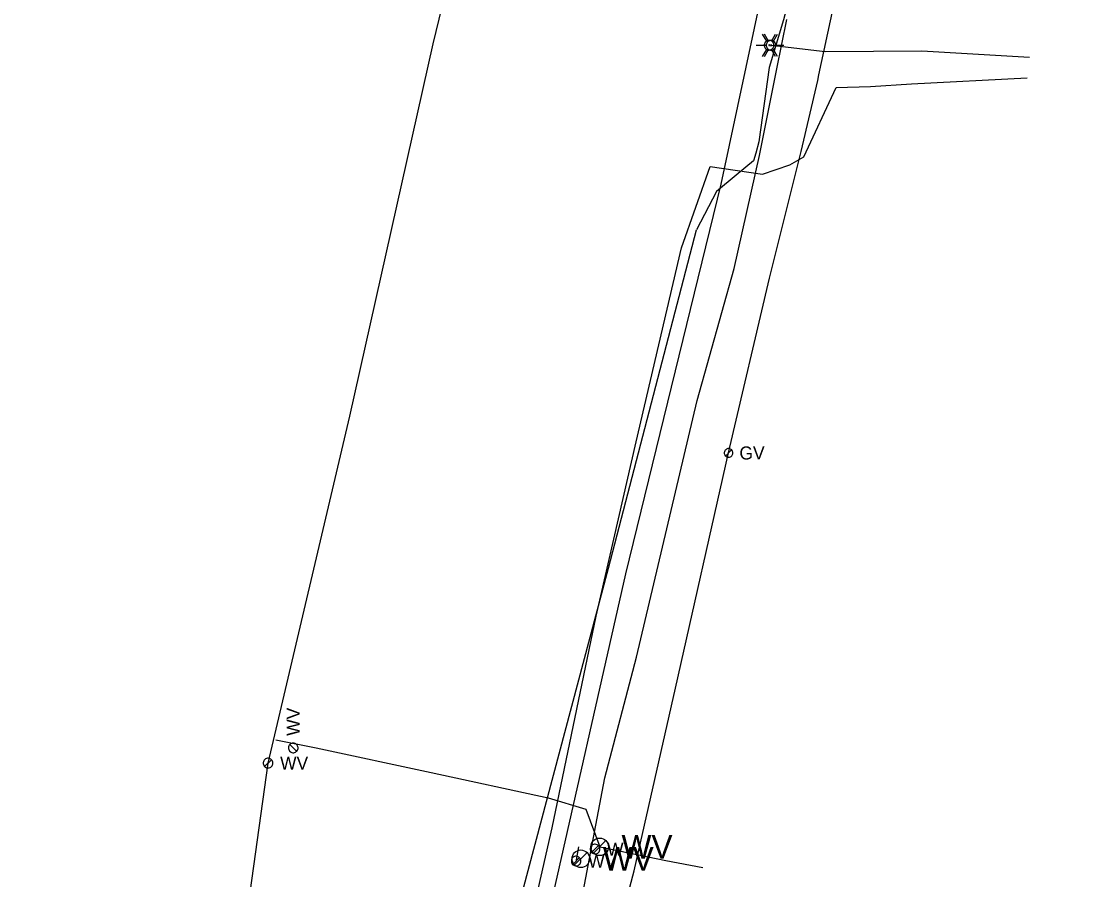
# Model space of a CAD drawing. Extents: x 596028 to 606371, y 330010 to 403088.
# Drawn here: x 602305.9 to 602623, y 356113.7 to 356367.2 of the extents above; entities that cross this region are included whole.
import ezdxf

# ---------------------------------------------------------------- set-up
doc = ezdxf.new("R2010")
doc.units = 0
for name, color, linetype in [('E_LTG', 7, 'Continuous'), ('E_UTL_E_UG', 7, 'Continuous'), ('E_UTL_FO_UG_MCI', 7, 'Continuous'), ('E_UTL_G', 7, 'Continuous'), ('E_UTL_G_UG', 7, 'Continuous'), ('E_UTL_T_UG', 7, 'Continuous'), ('E_UTL_TV_UG', 7, 'Continuous'), ('E_UTL_W', 7, 'Continuous'), ('E_UTL_W_UG', 7, 'Continuous')]:
    doc.layers.add(name, color=color, linetype=linetype)

msp = doc.modelspace()

# ---------------------------------------------------------------- linework, layer by layer
at = {"layer": 'E_LTG'}
for points in [[(602526.08, 356361.4), (602524.89, 356363.46)], [(602528.22, 356360.16), (602528.2, 356360.43), (602528.12, 356360.69), (602528, 356360.93), (602527.83, 356361.14), (602527.62, 356361.32), (602527.39, 356361.46), (602527.13, 356361.55), (602526.86, 356361.59), (602526.59, 356361.57), (602526.33, 356361.51), (602526.08, 356361.4), (602525.86, 356361.24), (602525.67, 356361.04), (602525.52, 356360.81), (602525.42, 356360.56), (602525.37, 356360.29), (602525.37, 356360.02), (602525.42, 356359.76), (602525.52, 356359.5), (602525.67, 356359.27), (602525.86, 356359.08), (602526.08, 356358.92), (602526.33, 356358.81), (602526.59, 356358.74), (602526.86, 356358.73), (602527.13, 356358.77), (602527.39, 356358.86), (602527.62, 356358.99), (602527.83, 356359.17), (602528, 356359.39), (602528.12, 356359.63), (602528.2, 356359.89), (602528.22, 356360.16)], [(602528.22, 356360.16), (602528.2, 356360.43), (602528.12, 356360.69), (602528, 356360.93), (602527.83, 356361.14), (602527.62, 356361.32), (602527.39, 356361.46), (602527.13, 356361.55), (602526.86, 356361.59), (602526.59, 356361.57), (602526.33, 356361.51), (602526.08, 356361.4), (602525.86, 356361.24), (602525.67, 356361.04), (602525.52, 356360.81), (602525.42, 356360.56), (602525.37, 356360.29), (602525.37, 356360.02), (602525.42, 356359.76), (602525.52, 356359.5), (602525.67, 356359.27), (602525.86, 356359.08), (602526.08, 356358.92), (602526.33, 356358.81), (602526.59, 356358.74), (602526.86, 356358.73), (602527.13, 356358.77), (602527.39, 356358.86), (602527.62, 356358.99), (602527.83, 356359.17), (602528, 356359.39), (602528.12, 356359.63), (602528.2, 356359.89), (602528.22, 356360.16)], [(602528.22, 356360.16), (602528.2, 356360.43), (602528.12, 356360.69), (602528, 356360.93), (602527.83, 356361.14), (602527.62, 356361.32), (602527.39, 356361.46), (602527.13, 356361.55), (602526.86, 356361.59), (602526.59, 356361.57), (602526.33, 356361.51), (602526.08, 356361.4), (602525.86, 356361.24), (602525.67, 356361.04), (602525.52, 356360.81), (602525.42, 356360.56), (602525.37, 356360.29), (602525.37, 356360.02), (602525.42, 356359.76), (602525.52, 356359.5), (602525.67, 356359.27), (602525.86, 356359.08), (602526.08, 356358.92), (602526.33, 356358.81), (602526.59, 356358.74), (602526.86, 356358.73), (602527.13, 356358.77), (602527.39, 356358.86), (602527.62, 356358.99), (602527.83, 356359.17), (602528, 356359.39), (602528.12, 356359.63), (602528.2, 356359.89), (602528.22, 356360.16)], [(602526.66, 356361.38), (602525.47, 356363.44)], [(602528.8, 356360.14), (602528.78, 356360.41), (602528.7, 356360.67), (602528.58, 356360.91), (602528.41, 356361.12), (602528.2, 356361.3), (602527.97, 356361.44), (602527.71, 356361.53), (602527.44, 356361.57), (602527.17, 356361.55), (602526.91, 356361.49), (602526.66, 356361.38), (602526.44, 356361.22), (602526.25, 356361.02), (602526.11, 356360.79), (602526, 356360.54), (602525.95, 356360.27), (602525.95, 356360), (602526, 356359.74), (602526.11, 356359.48), (602526.25, 356359.25), (602526.44, 356359.06), (602526.66, 356358.9), (602526.91, 356358.79), (602527.17, 356358.72), (602527.44, 356358.71), (602527.71, 356358.75), (602527.97, 356358.84), (602528.2, 356358.97), (602528.41, 356359.15), (602528.58, 356359.37), (602528.7, 356359.61), (602528.78, 356359.87), (602528.8, 356360.14)], [(602528.8, 356360.14), (602528.78, 356360.41), (602528.7, 356360.67), (602528.58, 356360.91), (602528.41, 356361.12), (602528.2, 356361.3), (602527.97, 356361.44), (602527.71, 356361.53), (602527.44, 356361.57), (602527.17, 356361.55), (602526.91, 356361.49), (602526.66, 356361.38), (602526.44, 356361.22), (602526.25, 356361.02), (602526.11, 356360.79), (602526, 356360.54), (602525.95, 356360.27), (602525.95, 356360), (602526, 356359.74), (602526.11, 356359.48), (602526.25, 356359.25), (602526.44, 356359.06), (602526.66, 356358.9), (602526.91, 356358.79), (602527.17, 356358.72), (602527.44, 356358.71), (602527.71, 356358.75), (602527.97, 356358.84), (602528.2, 356358.97), (602528.41, 356359.15), (602528.58, 356359.37), (602528.7, 356359.61), (602528.78, 356359.87), (602528.8, 356360.14)], [(602528.8, 356360.14), (602528.78, 356360.41), (602528.7, 356360.67), (602528.58, 356360.91), (602528.41, 356361.12), (602528.2, 356361.3), (602527.97, 356361.44), (602527.71, 356361.53), (602527.44, 356361.57), (602527.17, 356361.55), (602526.91, 356361.49), (602526.66, 356361.38), (602526.44, 356361.22), (602526.25, 356361.02), (602526.11, 356360.79), (602526, 356360.54), (602525.95, 356360.27), (602525.95, 356360), (602526, 356359.74), (602526.11, 356359.48), (602526.25, 356359.25), (602526.44, 356359.06), (602526.66, 356358.9), (602526.91, 356358.79), (602527.17, 356358.72), (602527.44, 356358.71), (602527.71, 356358.75), (602527.97, 356358.84), (602528.2, 356358.97), (602528.41, 356359.15), (602528.58, 356359.37), (602528.7, 356359.61), (602528.78, 356359.87), (602528.8, 356360.14)], [(602527.51, 356361.4), (602528.7, 356363.46)], [(602528.09, 356361.38), (602529.28, 356363.44)], [(602522.98, 356360.16), (602525.36, 356360.16)], [(602523.57, 356360.14), (602525.95, 356360.14)], [(602524.89, 356356.86), (602526.08, 356358.92)], [(602525.47, 356356.84), (602526.66, 356358.9)], [(602526.91, 356360.16), (602526.91, 356360.18), (602526.9, 356360.2), (602526.89, 356360.22), (602526.88, 356360.24), (602526.86, 356360.26), (602526.84, 356360.27), (602526.82, 356360.27), (602526.8, 356360.28), (602526.78, 356360.28), (602526.75, 356360.27), (602526.73, 356360.26), (602526.72, 356360.25), (602526.7, 356360.23), (602526.69, 356360.21), (602526.68, 356360.19), (602526.68, 356360.17), (602526.68, 356360.15), (602526.68, 356360.12), (602526.69, 356360.1), (602526.7, 356360.08), (602526.72, 356360.07), (602526.73, 356360.06), (602526.75, 356360.05), (602526.78, 356360.04), (602526.8, 356360.04), (602526.82, 356360.04), (602526.84, 356360.05), (602526.86, 356360.06), (602526.88, 356360.08), (602526.89, 356360.09), (602526.9, 356360.11), (602526.91, 356360.14), (602526.91, 356360.16)], [(602527.5, 356360.14), (602527.49, 356360.16), (602527.49, 356360.18), (602527.48, 356360.2), (602527.46, 356360.22), (602527.45, 356360.24), (602527.43, 356360.25), (602527.4, 356360.25), (602527.38, 356360.26), (602527.36, 356360.26), (602527.34, 356360.25), (602527.32, 356360.24), (602527.3, 356360.23), (602527.28, 356360.21), (602527.27, 356360.19), (602527.26, 356360.17), (602527.26, 356360.15), (602527.26, 356360.13), (602527.26, 356360.1), (602527.27, 356360.08), (602527.28, 356360.06), (602527.3, 356360.05), (602527.32, 356360.04), (602527.34, 356360.03), (602527.36, 356360.02), (602527.38, 356360.02), (602527.4, 356360.02), (602527.43, 356360.03), (602527.45, 356360.04), (602527.46, 356360.06), (602527.48, 356360.07), (602527.49, 356360.09), (602527.49, 356360.12), (602527.5, 356360.14)], [(602528.7, 356356.86), (602527.51, 356358.92)], [(602529.28, 356356.84), (602528.09, 356358.9)], [(602528.22, 356360.16), (602530.6, 356360.16)], [(602528.8, 356360.14), (602531.19, 356360.14)]]:
    msp.add_lwpolyline(points, dxfattribs=at)
at = {"layer": 'E_UTL_E_UG'}
for points in [[(602527.38, 356360.14), (602543.32, 356358.31), (602571.97, 356358.52), (602603.73, 356356.65)], [(602305.9, 356052.31), (602317.54, 356050.08), (602344.03, 356044.13), (602366.32, 356036.43), (602425.91, 356021.93), (602434.16, 356020.25), (602435.61, 356019.95), (602436.7, 356021.19), (602447.44, 356061.95), (602462.69, 356128.98), (602475.74, 356191.45), (602487.57, 356243.04), (602500.92, 356300.31), (602509.41, 356324.33), (602524.88, 356322.04), (602532.94, 356324.86), (602537.02, 356327.15), (602546.65, 356347.65), (602556.8, 356348), (602568.86, 356348.77), (602603.06, 356350.54)]]:
    msp.add_lwpolyline(points, dxfattribs=at)
at = {"layer": 'E_UTL_FO_UG_MCI'}
msp.add_lwpolyline([(602356.8, 355578.56), (602357.25, 355581.13), (602356.43, 355590.17), (602366.64, 355639.13), (602378.7, 355689.97), (602390.02, 355731.17), (602411.29, 355829.12), (602423.89, 355877.3), (602441.85, 355976.47), (602457, 356036.57), (602470.01, 356100.19), (602478.31, 356143.72), (602487.59, 356179.43), (602505.52, 356255.16), (602516.48, 356294.21), (602523.99, 356327.56), (602529.05, 356353.18), (602532.07, 356367.78)], dxfattribs=at)
at = {"layer": 'E_UTL_G'}
for points in [[(602516.11, 356239.71), (602516.09, 356239.95), (602516.02, 356240.18), (602515.91, 356240.4), (602515.75, 356240.59), (602515.57, 356240.75), (602515.36, 356240.87), (602515.13, 356240.95), (602514.89, 356240.99), (602514.64, 356240.98), (602514.41, 356240.92), (602514.18, 356240.82), (602513.99, 356240.68), (602513.82, 356240.5), (602513.69, 356240.29), (602513.59, 356240.07), (602513.55, 356239.83), (602513.55, 356239.58), (602513.59, 356239.34), (602513.69, 356239.12), (602513.82, 356238.91), (602513.99, 356238.74), (602514.18, 356238.6), (602514.41, 356238.49), (602514.64, 356238.44), (602514.89, 356238.42), (602515.13, 356238.46), (602515.36, 356238.54), (602515.57, 356238.66), (602515.75, 356238.82), (602515.91, 356239.01), (602516.02, 356239.23), (602516.09, 356239.46), (602516.11, 356239.71)], [(602513.92, 356238.8), (602515.73, 356240.61)]]:
    msp.add_lwpolyline(points, dxfattribs=at)
at = {"layer": 'E_UTL_G_UG'}
msp.add_lwpolyline([(602438.29, 355907.15), (602444.07, 355927.58), (602450.56, 355959.19), (602459.34, 356000.37), (602470.78, 356055.36), (602486.9, 356116.3), (602499.19, 356170.26), (602514.83, 356239.71), (602526.9, 356291.34), (602536.25, 356328.79), (602541.16, 356349.76), (602541.49, 356351.39), (602549.14, 356387.03), (602588.06, 356565.33), (602591.67, 356582.66), (602612.5, 356667.52), (602611.35, 356672.52), (602620.59, 356676.75), (602622.95, 356684.63), (602619.1, 356814.16)], dxfattribs=at)
at = {"layer": 'E_UTL_T_UG'}
for points in [[(602512.64, 356319.09), (602547.13, 356480.52)], [(602345.72, 355584.54), (602345.91, 355586.37), (602348.52, 355606.11), (602370.14, 355703.38), (602392.65, 355802.25), (602414.93, 355902.98), (602438.16, 356003.67), (602461.33, 356101.8), (602484.44, 356203.98), (602512.64, 356319.09)]]:
    msp.add_lwpolyline(points, dxfattribs=at)
at = {"layer": 'E_UTL_TV_UG'}
for points in [[(602529.17, 356408.78), (602530.47, 356404.94), (602533.83, 356398.82), (602536.95, 356395.52), (602537.71, 356392.68), (602531.1, 356367.67), (602526.82, 356353.58), (602523.79, 356331.6), (602522.92, 356328.27), (602522.19, 356325.98), (602517.08, 356321.73), (602511.29, 356316.91), (602505.32, 356305.65)], [(602379.66, 355779.5), (602381.26, 355802.2), (602402.4, 355904.13), (602425.59, 356008.67), (602452.27, 356103.75), (602479.35, 356205.68), (602505.32, 356305.65)]]:
    msp.add_lwpolyline(points, dxfattribs=at)
at = {"layer": 'E_UTL_W'}
for points in [[(602386.2, 356154.01), (602385.93, 356153.99), (602385.67, 356153.91), (602385.42, 356153.79), (602385.21, 356153.62), (602385.03, 356153.41), (602384.9, 356153.18), (602384.81, 356152.92), (602384.77, 356152.66), (602384.78, 356152.38), (602384.85, 356152.12), (602384.96, 356151.87), (602385.12, 356151.65), (602385.31, 356151.47), (602385.54, 356151.32), (602385.79, 356151.22), (602386.06, 356151.17), (602386.33, 356151.17), (602386.6, 356151.22), (602386.85, 356151.32), (602387.08, 356151.47), (602387.27, 356151.65), (602387.43, 356151.87), (602387.54, 356152.12), (602387.61, 356152.38), (602387.62, 356152.66), (602387.58, 356152.92), (602387.49, 356153.18), (602387.36, 356153.41), (602387.18, 356153.62), (602386.97, 356153.79), (602386.73, 356153.91), (602386.46, 356153.99), (602386.2, 356154.01)], [(602387.2, 356151.58), (602385.19, 356153.6)], [(602380.18, 356148.09), (602380.16, 356148.36), (602380.08, 356148.62), (602379.95, 356148.86), (602379.79, 356149.07), (602379.58, 356149.25), (602379.35, 356149.38), (602379.09, 356149.47), (602378.82, 356149.51), (602378.55, 356149.5), (602378.29, 356149.44), (602378.04, 356149.32), (602377.82, 356149.17), (602377.63, 356148.97), (602377.49, 356148.74), (602377.39, 356148.49), (602377.34, 356148.22), (602377.34, 356147.95), (602377.39, 356147.69), (602377.49, 356147.43), (602377.63, 356147.21), (602377.82, 356147.01), (602378.04, 356146.85), (602378.29, 356146.74), (602378.55, 356146.68), (602378.82, 356146.66), (602379.09, 356146.7), (602379.35, 356146.79), (602379.58, 356146.93), (602379.79, 356147.1), (602379.95, 356147.32), (602380.08, 356147.56), (602380.16, 356147.82), (602380.18, 356148.09)], [(602377.75, 356147.08), (602379.76, 356149.1)], [(602476.8, 356122.69), (602476.78, 356122.96), (602476.7, 356123.22), (602476.57, 356123.46), (602476.41, 356123.67), (602476.2, 356123.85), (602475.97, 356123.98), (602475.71, 356124.07), (602475.44, 356124.11), (602475.17, 356124.1), (602474.91, 356124.04), (602474.66, 356123.92), (602474.44, 356123.77), (602474.25, 356123.57), (602474.11, 356123.34), (602474.01, 356123.09), (602473.96, 356122.82), (602473.96, 356122.55), (602474.01, 356122.29), (602474.11, 356122.03), (602474.25, 356121.81), (602474.44, 356121.61), (602474.66, 356121.45), (602474.91, 356121.34), (602475.17, 356121.28), (602475.44, 356121.26), (602475.71, 356121.3), (602475.97, 356121.39), (602476.2, 356121.53), (602476.41, 356121.7), (602476.57, 356121.92), (602476.7, 356122.16), (602476.78, 356122.42), (602476.8, 356122.69)], [(602474.37, 356121.68), (602476.38, 356123.7)], [(602474.89, 356121.53), (602478.55, 356125.19)], [(602471.21, 356119.15), (602471.19, 356119.42), (602471.11, 356119.68), (602470.98, 356119.92), (602470.82, 356120.13), (602470.61, 356120.31), (602470.38, 356120.44), (602470.12, 356120.53), (602469.85, 356120.57), (602469.58, 356120.56), (602469.32, 356120.5), (602469.07, 356120.38), (602468.85, 356120.23), (602468.66, 356120.03), (602468.52, 356119.8), (602468.42, 356119.55), (602468.37, 356119.28), (602468.37, 356119.01), (602468.42, 356118.75), (602468.52, 356118.49), (602468.66, 356118.27), (602468.85, 356118.07), (602469.07, 356117.91), (602469.32, 356117.8), (602469.58, 356117.74), (602469.85, 356117.72), (602470.12, 356117.76), (602470.38, 356117.85), (602470.61, 356117.99), (602470.82, 356118.16), (602470.98, 356118.38), (602471.11, 356118.62), (602471.19, 356118.88), (602471.21, 356119.15)], [(602468.78, 356118.14), (602470.79, 356120.16)], [(602469.34, 356118), (602473, 356121.66)]]:
    msp.add_lwpolyline(points, dxfattribs=at)
for centre in [(602476.72, 356123.36), (602471.17, 356119.83)]:
    msp.add_circle(centre, 2.59, dxfattribs=at)
at = {"layer": 'E_UTL_W_UG'}
for points in [[(602324.58, 355847.67), (602342.38, 355944.19), (602363.59, 356052.94), (602368.01, 356074.95), (602369.2, 356079.44), (602378.76, 356148.09), (602402.95, 356250.55), (602427.54, 356360.59), (602452.53, 356463.55)], [(602381.05, 356155.01), (602392.98, 356152.63), (602427, 356145.32), (602461.51, 356137.83), (602472.67, 356134.53), (602476.75, 356123.39), (602496.3, 356119.33), (602507.18, 356117.24)], [(602470.49, 356123.4), (602469.81, 356119.49), (602469.79, 356119.15)]]:
    msp.add_lwpolyline(points, dxfattribs=at)

# ---------------------------------------------------------------- texts
at = {"layer": 'E_UTL_G'}
msp.add_text('GV', height=3.85, dxfattribs=at).set_placement((602518.03, 356237.78))
at = {"layer": 'E_UTL_W'}
msp.add_text('WV', height=3.85, rotation=90, dxfattribs=at).set_placement((602388.12, 356156.15))
for height, p in [(3.85, (602382.32, 356146.16)), (7, (602483.2, 356119.86)), (7, (602477.65, 356116.33)), (3.85, (602478.94, 356120.76)), (3.85, (602473.35, 356117.22))]:
    msp.add_text('WV', height=height, dxfattribs=at).set_placement(p)

doc.saveas('drawing.dxf')
